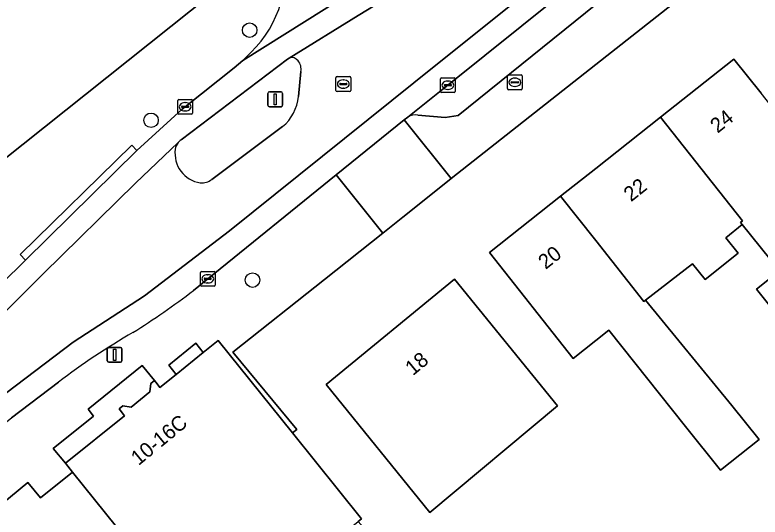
# Model space of a CAD drawing. Extents: x 161771 to 163125, y 382475 to 383179.
# Drawn here: x 161960.8 to 162011.1, y 382885 to 382918.9 of the extents above; entities that cross this region are included whole.
import ezdxf

# ---------------------------------------------------------------- set-up
doc = ezdxf.new("R2010")
doc.units = 0
for name, color, linetype in [('IMGEO_Boom', 7, 'Continuous'), ('IMGEO_Brandkraan', 7, 'Continuous'), ('IMGEO_Erf', 7, 'Continuous'), ('IMGEO_Kolk', 7, 'Continuous'), ('IMGEO_Lichtmast', 7, 'Continuous'), ('IMGEO_Pand', 7, 'Continuous'), ('IMGEO_Pand_nummerreeks', 7, 'Continuous'), ('IMGEO_Parkeervlak_open', 7, 'Continuous'), ('IMGEO_Rijbaan_lokaal_gesloten', 7, 'Continuous'), ('IMGEO_Rijbaan_lokaal_open', 7, 'Continuous'), ('IMGEO_Rioolput', 7, 'Continuous'), ('IMGEO_Verkeerseiland_open', 7, 'Continuous'), ('IMGEO_Voetpad_gesloten', 7, 'Continuous'), ('IMGEO_Voetpad_open', 7, 'Continuous')]:
    doc.layers.add(name, color=color, linetype=linetype)

msp = doc.modelspace()

# ---------------------------------------------------------------- linework, layer by layer
at = {"layer": 'IMGEO_Boom'}
for centre in [(161976.619, 382917.901), (161969.956, 382911.815), (161976.812, 382901.026)]:
    msp.add_circle(centre, 0.489, dxfattribs=at)
at = {"layer": 'IMGEO_Brandkraan'}
for p, q in [((161994.039, 382913.954), (161994.039, 382914.806)), ((161994.114, 382914.88), (161994.966, 382914.88)), ((161994.527, 382914.66), (161994.552, 382914.66)), ((161995.04, 382914.806), (161995.04, 382913.954)), ((161994.298, 382914.374), (161994.298, 382914.386)), ((161994.736, 382914.337), (161994.338, 382914.337)), ((161994.341, 382914.423), (161994.739, 382914.423)), ((161994.782, 382914.386), (161994.782, 382914.374)), ((161994.966, 382913.88), (161994.114, 382913.88)), ((161994.55, 382914.1), (161994.525, 382914.1))]:
    msp.add_line(p, q, dxfattribs=at)
for points in [[(161994.039, 382913.954), (161994.039, 382914.806)], [(161994.114, 382914.88), (161994.966, 382914.88)], [(161995.04, 382914.806), (161995.04, 382913.954)], [(161994.966, 382913.88), (161994.114, 382913.88)]]:
    msp.add_lwpolyline(points, dxfattribs=at)
for centre, radius, start, end in [((161994.116, 382914.804), 0.0765, 91.552, 178.448), ((161994.116, 382914.804), 0.0765, 91.552, 178.448), ((161994.964, 382914.804), 0.0765, 1.552, 88.448), ((161994.964, 382914.804), 0.0765, 1.552, 88.448), ((161994.338, 382914.383), 0.0403, 85.8775, 175.7526), ((161994.335, 382914.373), 0.0366, 178.938, 274.7102), ((161994.739, 382914.38), 0.043, 264.8664, 352.4533), ((161994.743, 382914.385), 0.0386, 1.7309, 96.639), ((161994.116, 382913.956), 0.0765, 181.552, 268.448), ((161994.116, 382913.956), 0.0765, 181.552, 268.448), ((161994.964, 382913.956), 0.0765, 271.552, 358.448), ((161994.964, 382913.956), 0.0765, 271.552, 358.448)]:
    msp.add_arc(centre, radius, start, end, dxfattribs=at)
for centre, major_axis, ratio, start_param, end_param in [((161994.526, 382914.38), (-0.387, 0.002), 0.722429, 4.712389, 7.853982), ((161994.551, 382914.38), (-0.39, 0.002), 0.717154, 1.570796, 4.712389)]:
    msp.add_ellipse(centre, major_axis=major_axis, ratio=ratio, start_param=start_param, end_param=end_param, dxfattribs=at)
at = {"layer": 'IMGEO_Erf'}
for points in [[(162021.355, 382932.4), (162000, 382915.572), (161990.238, 382907.88), (161989.433, 382907.238), (161986.965, 382905.27), (161985.611, 382904.19), (161981.672, 382901.058), (161975.484, 382896.157), (161979.8, 382890.95), (161979.511, 382890.714), (161984.181, 382884.915), (161983.942, 382884.722), (161986.79, 382881.558), (161990.118, 382877.81)], [(161948.535, 382900.058), (161975.504, 382921.534)], [(162013.542, 382897.052), (162010.858, 382900.414), (162012.408, 382901.652), (162009.903, 382904.77), (162008.792, 382903.883), (162009.616, 382902.851), (162007.384, 382901.069), (162006.55, 382902.114), (162003.36, 382899.669), (162009.2, 382892.57), (162011.04, 382890.272), (162008.429, 382888.187), (162006.063, 382891.151), (162000.886, 382897.635), (162000, 382896.94), (161998.47, 382895.741), (161992.817, 382902.882), (161997.631, 382906.694), (162000, 382908.57), (162004.368, 382912.029), (162009.324, 382915.953), (162011.172, 382913.639)]]:
    msp.add_lwpolyline(points, dxfattribs=at)
msp.add_lwpolyline([(161997.422, 382892.528), (161988.783, 382885.329), (161981.791, 382893.968), (161990.46, 382901.099)], close=True, dxfattribs=at)
at = {"layer": 'IMGEO_Kolk'}
for p, q in [((161989.586, 382914.683), (161990.438, 382914.683)), ((161989.511, 382913.757), (161989.511, 382914.609)), ((161989.77, 382914.177), (161989.77, 382914.189)), ((161989.813, 382914.226), (161990.211, 382914.226)), ((161989.999, 382914.463), (161990.024, 382914.463)), ((161990.254, 382914.189), (161990.254, 382914.177)), ((161990.512, 382914.609), (161990.512, 382913.757)), ((161990.438, 382913.683), (161989.586, 382913.683)), ((161990.208, 382914.14), (161989.81, 382914.14)), ((161990.022, 382913.903), (161989.997, 382913.903)), ((161971.76, 382912.3), (161971.76, 382913.152)), ((161971.835, 382913.226), (161972.687, 382913.226)), ((161972.761, 382913.152), (161972.761, 382912.3)), ((161972.019, 382912.72), (161972.019, 382912.732)), ((161972.457, 382912.683), (161972.059, 382912.683)), ((161972.062, 382912.769), (161972.46, 382912.769)), ((161972.248, 382913.006), (161972.273, 382913.006)), ((161972.503, 382912.732), (161972.503, 382912.72)), ((161972.687, 382912.226), (161971.835, 382912.226)), ((161972.271, 382912.446), (161972.246, 382912.446)), ((161973.361, 382901.612), (161974.213, 382901.612)), ((161973.286, 382900.686), (161973.286, 382901.538)), ((161973.545, 382901.106), (161973.545, 382901.118)), ((161973.983, 382901.069), (161973.585, 382901.069)), ((161973.588, 382901.155), (161973.986, 382901.155)), ((161973.774, 382901.392), (161973.799, 382901.392)), ((161974.029, 382901.118), (161974.029, 382901.106)), ((161974.287, 382901.538), (161974.287, 382900.686)), ((161974.213, 382900.612), (161973.361, 382900.612)), ((161973.797, 382900.832), (161973.772, 382900.832))]:
    msp.add_line(p, q, dxfattribs=at)
for points in [[(161989.586, 382914.683), (161990.438, 382914.683)], [(161989.511, 382913.757), (161989.511, 382914.609)], [(161990.512, 382914.609), (161990.512, 382913.757)], [(161990.438, 382913.683), (161989.586, 382913.683)], [(161971.76, 382912.3), (161971.76, 382913.152)], [(161971.835, 382913.226), (161972.687, 382913.226)], [(161972.761, 382913.152), (161972.761, 382912.3)], [(161972.687, 382912.226), (161971.835, 382912.226)], [(161973.361, 382901.612), (161974.213, 382901.612)], [(161973.286, 382900.686), (161973.286, 382901.538)], [(161974.287, 382901.538), (161974.287, 382900.686)], [(161974.213, 382900.612), (161973.361, 382900.612)]]:
    msp.add_lwpolyline(points, dxfattribs=at)
for centre, radius, start, end in [((161989.588, 382914.607), 0.0765, 91.552, 178.448), ((161989.588, 382914.607), 0.0765, 91.552, 178.448), ((161990.436, 382914.607), 0.0765, 1.552, 88.448), ((161990.436, 382914.607), 0.0765, 1.552, 88.448), ((161989.81, 382914.186), 0.0403, 85.8775, 175.7526), ((161989.807, 382914.176), 0.0366, 178.938, 274.7102), ((161990.211, 382914.183), 0.043, 264.8664, 352.4533), ((161990.215, 382914.188), 0.0386, 1.7309, 96.639), ((161989.588, 382913.759), 0.0765, 181.552, 268.448), ((161989.588, 382913.759), 0.0765, 181.552, 268.448), ((161990.436, 382913.759), 0.0765, 271.552, 358.448), ((161990.436, 382913.759), 0.0765, 271.552, 358.448), ((161971.837, 382913.15), 0.0765, 91.552, 178.448), ((161971.837, 382913.15), 0.0765, 91.552, 178.448), ((161972.685, 382913.15), 0.0765, 1.552, 88.448), ((161972.685, 382913.15), 0.0765, 1.552, 88.448), ((161972.059, 382912.729), 0.0403, 85.8775, 175.7526), ((161972.056, 382912.719), 0.0366, 178.938, 274.7102), ((161972.46, 382912.726), 0.043, 264.8664, 352.4533), ((161972.464, 382912.731), 0.0386, 1.7309, 96.639), ((161971.837, 382912.302), 0.0765, 181.552, 268.448), ((161971.837, 382912.302), 0.0765, 181.552, 268.448), ((161972.685, 382912.302), 0.0765, 271.552, 358.448), ((161972.685, 382912.302), 0.0765, 271.552, 358.448), ((161973.363, 382901.536), 0.0765, 91.552, 178.448), ((161973.363, 382901.536), 0.0765, 91.552, 178.448), ((161974.211, 382901.536), 0.0765, 1.552, 88.448), ((161974.211, 382901.536), 0.0765, 1.552, 88.448), ((161973.585, 382901.115), 0.0403, 85.8775, 175.7526), ((161973.582, 382901.105), 0.0366, 178.938, 274.7102), ((161973.986, 382901.112), 0.043, 264.8664, 352.4533), ((161973.99, 382901.117), 0.0386, 1.7309, 96.639), ((161973.363, 382900.688), 0.0765, 181.552, 268.448), ((161973.363, 382900.688), 0.0765, 181.552, 268.448), ((161974.211, 382900.688), 0.0765, 271.552, 358.448), ((161974.211, 382900.688), 0.0765, 271.552, 358.448)]:
    msp.add_arc(centre, radius, start, end, dxfattribs=at)
for centre, major_axis, ratio, start_param, end_param in [((161989.998, 382914.183), (-0.387, 0.002), 0.722429, 4.712389, 7.853982), ((161990.023, 382914.183), (-0.39, 0.002), 0.717154, 1.570796, 4.712389), ((161972.247, 382912.726), (-0.387, 0.002), 0.722429, 4.712389, 7.853982), ((161972.272, 382912.726), (-0.39, 0.002), 0.717154, 1.570796, 4.712389), ((161973.773, 382901.112), (-0.387, 0.002), 0.722429, 4.712389, 7.853982), ((161973.798, 382901.112), (-0.39, 0.002), 0.717154, 1.570796, 4.712389)]:
    msp.add_ellipse(centre, major_axis=major_axis, ratio=ratio, start_param=start_param, end_param=end_param, dxfattribs=at)
at = {"layer": 'IMGEO_Lichtmast'}
for p, q in [((161977.948, 382913.733), (161978.738, 382913.733)), ((161978.738, 382913.733), (161977.948, 382913.733)), ((161977.848, 382912.833), (161977.848, 382913.633)), ((161977.848, 382913.633), (161977.848, 382912.833)), ((161978.838, 382913.633), (161978.838, 382912.833)), ((161978.838, 382912.833), (161978.838, 382913.633)), ((161978.738, 382912.733), (161977.948, 382912.733)), ((161977.948, 382912.733), (161978.738, 382912.733)), ((161967.002, 382895.581), (161967.002, 382896.381)), ((161967.002, 382896.381), (161967.002, 382895.581)), ((161967.102, 382896.481), (161967.892, 382896.481)), ((161967.892, 382896.481), (161967.102, 382896.481)), ((161967.992, 382896.381), (161967.992, 382895.581)), ((161967.992, 382895.581), (161967.992, 382896.381)), ((161967.892, 382895.481), (161967.102, 382895.481)), ((161967.102, 382895.481), (161967.892, 382895.481))]:
    msp.add_line(p, q, dxfattribs=at)
for points in [[(161978.268, 382913.608), (161978.418, 382913.608), (161978.418, 382912.858), (161978.268, 382912.858), (161978.268, 382913.608)], [(161967.422, 382896.356), (161967.572, 382896.356), (161967.572, 382895.606), (161967.422, 382895.606), (161967.422, 382896.356)]]:
    msp.add_lwpolyline(points, dxfattribs=at)
for centre, start, end in [((161977.948, 382913.633), 90, 180), ((161977.948, 382913.633), 90, 180), ((161978.738, 382913.633), 0, 90), ((161978.738, 382913.633), 360, 90), ((161977.948, 382912.833), 180, 270), ((161977.948, 382912.833), 180, 270), ((161978.738, 382912.833), 270, 0), ((161978.738, 382912.833), 270, 0), ((161967.102, 382896.381), 90, 180), ((161967.102, 382896.381), 90, 180), ((161967.892, 382896.381), 0, 90), ((161967.892, 382896.381), 360, 90), ((161967.102, 382895.581), 180, 270), ((161967.102, 382895.581), 180, 270), ((161967.892, 382895.581), 270, 0), ((161967.892, 382895.581), 270, 0)]:
    msp.add_arc(centre, 0.1, start, end, dxfattribs=at)
at = {"layer": 'IMGEO_Pand'}
for points in [[(162012.408, 382901.652), (162015.103, 382898.298), (162017.579, 382900.275), (162013.922, 382904.856), (162016.386, 382906.823), (162014.882, 382908.708), (162015, 382908.802), (162011.172, 382913.639), (162009.324, 382915.953), (162004.368, 382912.029), (162009.921, 382905.018), (162009.788, 382904.912), (162009.903, 382904.77)], [(162006.55, 382902.114), (162007.384, 382901.069), (162009.616, 382902.851), (162008.792, 382903.883), (162009.903, 382904.77), (162009.788, 382904.912), (162009.921, 382905.018), (162004.368, 382912.029), (162000, 382908.57), (161997.631, 382906.694), (162000, 382903.702), (162003.258, 382899.588), (162003.36, 382899.669)], [(161997.631, 382906.694), (161992.817, 382902.882), (161998.47, 382895.741), (162000, 382896.94), (162000.886, 382897.635), (162006.063, 382891.151), (162008.429, 382888.187), (162011.04, 382890.272), (162009.2, 382892.57), (162003.36, 382899.669), (162003.258, 382899.588), (162000, 382903.702)], [(162012.408, 382901.652), (162010.858, 382900.414), (162013.542, 382897.052), (162015.103, 382898.298)], [(161997.422, 382892.528), (161990.46, 382901.099), (161981.791, 382893.968), (161988.783, 382885.329)], [(161964.644, 382888.061), (161972.904, 382877.793), (161973.626, 382878.379), (161974.585, 382877.188), (161978.324, 382880.198), (161978.951, 382879.419), (161980.392, 382880.579), (161979.765, 382881.358), (161983.942, 382884.722), (161984.181, 382884.915), (161979.511, 382890.714), (161974.493, 382896.946), (161973.486, 382896.136), (161971.652, 382894.662), (161970.56, 382893.783), (161970.363, 382894.028), (161970.184, 382894.247), (161969.934, 382894.044), (161969.885, 382893.487), (161968.607, 382892.455), (161968.052, 382892.529), (161967.797, 382892.34), (161968.153, 382891.858), (161964.172, 382888.655)]]:
    msp.add_lwpolyline(points, close=True, dxfattribs=at)
msp.add_lwpolyline([(161959.925, 382884.258), (161957.469, 382882.28), (161965.723, 382871.957), (161972.904, 382877.793), (161964.644, 382888.061), (161962.479, 382886.318), (161961.638, 382887.364), (161959.802, 382885.85), (161959.921, 382885.716)], dxfattribs=at)
at = {"layer": 'IMGEO_Parkeervlak_open'}
for points in [[(162001.499, 382921.225), (162001.694, 382923.221), (162002.067, 382923.882), (162000, 382922.219), (161990.01, 382914.184), (161987.316, 382912.037)], [(161987.978, 382912.169), (161989.836, 382912.009), (161990.697, 382912.147), (162000, 382919.642), (162001.131, 382920.553)]]:
    msp.add_lwpolyline(points, dxfattribs=at)
msp.add_arc((161987.844, 382911.116), 1.061, 82.7301, 119.8231, dxfattribs=at)
at = {"layer": 'IMGEO_Rijbaan_lokaal_gesloten'}
for points in [[(161971.98, 382910.499), (161979.179, 382915.935), (161979.294, 382916.006), (161983.958, 382918.885), (161988.947, 382921.944), (161992.488, 382924.359), (161998, 382928.746), (162025.43, 382950.879), (162047.566, 382968.998), (162116.302, 383026.353), (162142.919, 383048.007), (162155.349, 383059.528), (162157.47, 383063.478), (162155.928, 383063.813), (162155.408, 383063.926)], [(162064.893, 382976.459), (162098.092, 383005.831), (162135.752, 383036.849), (162160.98, 383057.918), (162164.197, 383062.015), (162157.47, 383063.478), (162155.349, 383059.528), (162142.919, 383048.007), (162116.302, 383026.353), (162047.566, 382968.998), (162025.43, 382950.879), (161998, 382928.746), (161992.488, 382924.359), (161988.947, 382921.944), (161983.958, 382918.885), (161979.294, 382916.006)], [(162164.558, 383059.775), (162164.975, 383060.328), (162165.507, 383060.724), (162166.652, 383061.481), (162166.023, 383061.618), (162164.197, 383062.015), (162160.98, 383057.918), (162135.752, 383036.849), (162098.092, 383005.831), (162064.893, 382976.459), (162028.312, 382947.355), (161996.833, 382921.662), (161989.309, 382915.625), (161975.267, 382904.355), (161969.513, 382899.968), (161964.685, 382896.828), (161958.891, 382892.441), (161953.057, 382887.933), (161929.84, 382869.578), (161924.324, 382865.246), (161911.803, 382855.192)], [(161911.803, 382855.192), (161924.324, 382865.246), (161929.84, 382869.578), (161953.057, 382887.933), (161958.891, 382892.441), (161964.685, 382896.828), (161969.513, 382899.968), (161975.267, 382904.355), (161989.309, 382915.625), (161996.833, 382921.662), (162028.312, 382947.355), (162064.893, 382976.459)], [(161972.821, 382900.329), (161973.787, 382901.113), (161982.468, 382908.125), (161987.067, 382911.839), (161987.316, 382912.037), (161990.01, 382914.184), (162000, 382922.219), (162002.067, 382923.882), (162005.598, 382926.729), (162012.02, 382931.882), (162014.915, 382934.221), (162018.466, 382937.053), (162023.002, 382940.692), (162026.254, 382943.301), (162029.478, 382945.93), (162030.983, 382947.158), (162034.035, 382949.646), (162034.624, 382950.119), (162044.627, 382958.275)], [(161990.16, 382924.643), (161976.155, 382915.855), (161975.569, 382915.367), (161972.262, 382912.726), (161972.061, 382912.573), (161969.002, 382909.781), (161961.466, 382902.382), (161954.9, 382895.919), (161952.577, 382893.655)], [(161980.077, 382915.099), (161979.912, 382913.416)], [(161978.837, 382911.387), (161974.063, 382907.825)], [(161971.782, 382910.311), (161968.91, 382907.575), (161962.673, 382901.457), (161955.109, 382893.89), (161949.073, 382888.536), (161927.185, 382871.189), (161922.252, 382867.375), (161908.45, 382856.623)], [(161949.073, 382888.536), (161955.109, 382893.89), (161962.673, 382901.457), (161968.91, 382907.575), (161971.782, 382910.311)], [(161912.17, 382853.617), (161913.232, 382854.443), (161921.638, 382861.112), (161924.047, 382863.024), (161924.544, 382863.419), (161926.098, 382864.645), (161930.903, 382868.365), (161943.772, 382878.485), (161957.85, 382889.615), (161960.518, 382891.736), (161963.693, 382894.145)]]:
    msp.add_lwpolyline(points, dxfattribs=at)
for centre, radius, start, end in [((161979.487, 382915.564), 0.482, 33.5739, 113.647), ((161979.229, 382915.271), 0.866, 348.5214, 40.2866), ((161976.946, 382913.688), 2.979, 309.4138, 354.7553), ((161972.516, 382909.731), 0.936, 141.6738, 172.1735), ((161972.526, 382909.726), 0.947, 125.2237, 141.8083), ((161973.587, 382909.587), 2.016, 172.2882, 261.3543), ((161973.406, 382908.613), 1.026, 263.191, 309.8428), ((161942.665, 382939.426), 49.376, 301.8618, 307.6435), ((161994.803, 382852.771), 51.765, 120.2451, 126.9405)]:
    msp.add_arc(centre, radius, start, end, dxfattribs=at)
at = {"layer": 'IMGEO_Rijbaan_lokaal_open'}
msp.add_lwpolyline([(161976.721, 382916.411), (161976.155, 382915.855), (161990.16, 382924.643)], dxfattribs=at)
msp.add_arc((161971.316, 382921.927), 7.723, 314.4141, 13.1024, dxfattribs=at)
at = {"layer": 'IMGEO_Rioolput'}
for p, q in [((161982.445, 382913.837), (161982.445, 382914.689)), ((161982.52, 382914.763), (161983.372, 382914.763)), ((161983.446, 382914.689), (161983.446, 382913.837)), ((161982.704, 382914.257), (161982.704, 382914.269)), ((161983.142, 382914.22), (161982.744, 382914.22)), ((161982.747, 382914.306), (161983.145, 382914.306)), ((161982.933, 382914.543), (161982.958, 382914.543)), ((161983.188, 382914.269), (161983.188, 382914.257)), ((161983.372, 382913.763), (161982.52, 382913.763)), ((161982.956, 382913.983), (161982.931, 382913.983))]:
    msp.add_line(p, q, dxfattribs=at)
for points in [[(161982.445, 382913.837), (161982.445, 382914.689)], [(161982.52, 382914.763), (161983.372, 382914.763)], [(161983.446, 382914.689), (161983.446, 382913.837)], [(161983.372, 382913.763), (161982.52, 382913.763)]]:
    msp.add_lwpolyline(points, dxfattribs=at)
for centre, radius, start, end in [((161982.522, 382914.687), 0.0765, 91.552, 178.448), ((161982.522, 382914.687), 0.0765, 91.552, 178.448), ((161983.37, 382914.687), 0.0765, 1.552, 88.448), ((161983.37, 382914.687), 0.0765, 1.552, 88.448), ((161982.744, 382914.266), 0.0403, 85.8775, 175.7526), ((161982.741, 382914.256), 0.0366, 178.938, 274.7102), ((161983.145, 382914.263), 0.043, 264.8664, 352.4533), ((161983.149, 382914.268), 0.0386, 1.7309, 96.639), ((161982.522, 382913.839), 0.0765, 181.552, 268.448), ((161982.522, 382913.839), 0.0765, 181.552, 268.448), ((161983.37, 382913.839), 0.0765, 271.552, 358.448), ((161983.37, 382913.839), 0.0765, 271.552, 358.448)]:
    msp.add_arc(centre, radius, start, end, dxfattribs=at)
for centre, major_axis, ratio, start_param, end_param in [((161982.932, 382914.263), (-0.387, 0.002), 0.722429, 4.712389, 7.853982), ((161982.957, 382914.263), (-0.39, 0.002), 0.717154, 1.570796, 4.712389)]:
    msp.add_ellipse(centre, major_axis=major_axis, ratio=ratio, start_param=start_param, end_param=end_param, dxfattribs=at)
at = {"layer": 'IMGEO_Verkeerseiland_open'}
for points in [[(161979.294, 382916.006), (161979.179, 382915.935), (161971.98, 382910.499)], [(161979.912, 382913.416), (161980.077, 382915.099)], [(161974.063, 382907.825), (161978.837, 382911.387)]]:
    msp.add_lwpolyline(points, dxfattribs=at)
for centre, radius, start, end in [((161979.487, 382915.564), 0.482, 33.5739, 113.647), ((161979.229, 382915.271), 0.866, 348.5214, 40.2866), ((161976.946, 382913.688), 2.979, 309.4138, 354.7553), ((161972.516, 382909.731), 0.936, 141.6738, 172.1735), ((161972.526, 382909.726), 0.947, 125.2237, 141.8083), ((161973.587, 382909.587), 2.016, 172.2882, 261.3543), ((161973.406, 382908.613), 1.026, 263.191, 309.8428)]:
    msp.add_arc(centre, radius, start, end, dxfattribs=at)
at = {"layer": 'IMGEO_Voetpad_gesloten'}
msp.add_lwpolyline([(161969.362, 382895.252), (161965.699, 382892.303), (161966.069, 382891.843), (161963.353, 382889.667), (161964.172, 382888.655), (161968.153, 382891.858), (161967.797, 382892.34), (161968.052, 382892.529), (161968.607, 382892.455), (161969.885, 382893.487), (161969.934, 382894.044), (161970.184, 382894.247)], close=True, dxfattribs=at)
at = {"layer": 'IMGEO_Voetpad_open'}
for points in [[(161987.316, 382912.037), (161987.067, 382911.839), (161990.238, 382907.88), (162000, 382915.572), (162021.355, 382932.4)], [(161978.838, 382923.678), (161975.504, 382921.534), (161948.535, 382900.058), (161951.054, 382894.925), (161909.943, 382862.484), (161902.967, 382857.371), (161901.316, 382856.161), (161903.978, 382854.245)], [(162001.131, 382920.553), (162000, 382919.642), (161990.697, 382912.147), (161989.836, 382912.009), (161987.978, 382912.169)], [(161952.577, 382893.655), (161954.9, 382895.919), (161961.466, 382902.382), (161961.105, 382902.755), (161968.654, 382910.147), (161969.002, 382909.781), (161972.061, 382912.573), (161972.262, 382912.726), (161975.569, 382915.367), (161976.155, 382915.855), (161976.721, 382916.411)], [(161959.802, 382885.85), (161961.638, 382887.364), (161962.479, 382886.318), (161964.644, 382888.061), (161964.172, 382888.655), (161963.353, 382889.667), (161966.069, 382891.843), (161965.699, 382892.303), (161969.362, 382895.252), (161970.184, 382894.247), (161970.363, 382894.028), (161970.56, 382893.783), (161971.652, 382894.662), (161971.152, 382895.285), (161972.987, 382896.759), (161973.486, 382896.136), (161974.493, 382896.946), (161979.511, 382890.714), (161979.8, 382890.95), (161975.484, 382896.157), (161981.672, 382901.058), (161985.611, 382904.19), (161982.468, 382908.125), (161973.787, 382901.113), (161972.821, 382900.329)], [(161963.693, 382894.145), (161960.518, 382891.736)]]:
    msp.add_lwpolyline(points, dxfattribs=at)
for points in [[(161985.611, 382904.19), (161986.965, 382905.27), (161989.433, 382907.238), (161990.238, 382907.88), (161987.067, 382911.839), (161982.468, 382908.125)], [(161969.002, 382909.781), (161968.654, 382910.147), (161961.105, 382902.755), (161961.466, 382902.382)], [(161971.652, 382894.662), (161973.486, 382896.136), (161972.987, 382896.759), (161971.152, 382895.285)]]:
    msp.add_lwpolyline(points, close=True, dxfattribs=at)
for centre, radius, start, end in [((161971.316, 382921.927), 7.723, 314.4141, 13.1024), ((161987.844, 382911.116), 1.061, 82.7301, 119.8231), ((161942.665, 382939.426), 49.376, 301.8618, 307.6435), ((161994.803, 382852.771), 51.765, 120.2451, 126.9405)]:
    msp.add_arc(centre, radius, start, end, dxfattribs=at)

# ---------------------------------------------------------------- texts
at = {"layer": 'IMGEO_Pand_nummerreeks'}
for s, rotation, p in [('24', 38.3732, (162008.234, 382910.906)), ('22', 38.371, (162002.388, 382906.277)), ('20', 38.3746, (161996.614, 382901.705)), ('18', 39.4402, (161987.644, 382894.535)), ('10-16C', 39.3445, (161969.11, 382888.466))]:
    msp.add_text(s, height=1, rotation=rotation, dxfattribs=at).set_placement(p)

doc.saveas('drawing.dxf')
